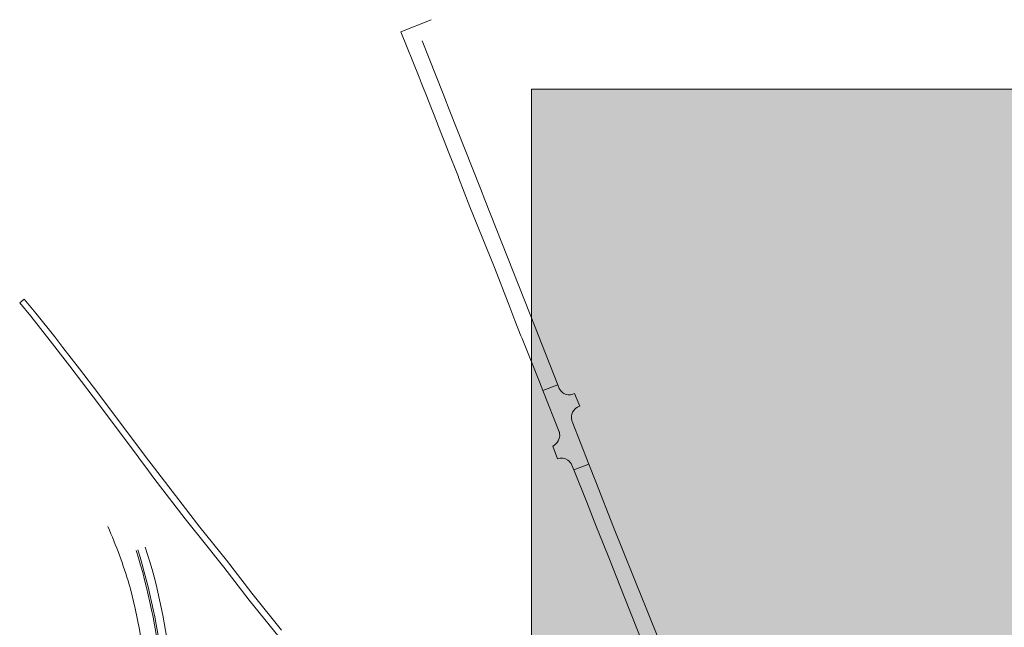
# Model space of a CAD drawing. Header units: metres. Extents: x 152391 to 157968, y 462336 to 467280.
# Tile 540 of 656: x 157131.85 to 157136.16, y 462621.77 to 462624.43. Entities that reach past the tile are written whole.
import ezdxf

# ---------------------------------------------------------------- set-up
doc = ezdxf.new("R2010")
doc.units = ezdxf.units.M
doc.header["$LTSCALE"] = 0.75
for name, color, linetype, lineweight in [('B-WE-VH-VERHARDING_ASFALT-GV', 251, 'Continuous', 18), ('B-WE-VH-VERHARDING_BETON-GV', 251, 'Continuous', 18), ('X-XX-AL-TEKENBLAD_VIEWPORT-V', 253, 'Continuous', 18)]:
    doc.layers.add(name, color=color, linetype=linetype, lineweight=lineweight)

msp = doc.modelspace()

# ---------------------------------------------------------------- hatches: boundary and pattern name
at = {"layer": 'X-XX-AL-TEKENBLAD_VIEWPORT-V', "transparency": 33554559}
h = msp.add_hatch(color=134, dxfattribs=at)
h.dxf.hatch_style = 1
h.paths.add_polyline_path([(157140.2395, 462624.1286), (157137.1645, 462624.1286), (157135.5895, 462624.1286), (157134.0895, 462624.1286), (157134.0895, 462621.9761), (157134.0895, 462619.8236), (157135.5895, 462619.8236), (157137.1645, 462619.8236), (157138.7395, 462619.8236), (157138.7395, 462620.7187), (157140.2395, 462620.7187)])

# ---------------------------------------------------------------- linework, layer by layer
at = {"layer": 'B-WE-VH-VERHARDING_ASFALT-GV'}
for points in [[(157133.6497, 462624.433), (157133.5175, 462624.3803), (157133.5968, 462624.1809), (157133.6058, 462624.1585), (157133.633, 462624.0895), (157133.6349, 462624.0849), (157133.6756, 462623.9819), (157133.6793, 462623.9726), (157133.7198, 462623.8701), (157133.7218, 462623.8651), (157133.769, 462623.7458), (157133.7699, 462623.743), (157133.8196, 462623.6149), (157133.9269, 462623.3488), (157133.9873, 462623.1944), (157133.9895, 462623.1875), (157133.9896, 462623.1867), (157134.0163, 462623.1174), (157134.0418, 462623.0501), (157134.0423, 462623.0496)], [(157134.0484, 462623.0386), (157134.1241, 462622.8492), (157134.1391, 462622.8112), (157134.2043, 462622.8361), (157134.0831, 462623.1431), (157133.8852, 462623.6446), (157133.8654, 462623.6945), (157133.729, 462624.0396), (157133.7091, 462624.0899), (157133.7018, 462624.1085), (157133.6101, 462624.3404)], [(157132.9951, 462621.7627), (157132.8645, 462621.9247), (157132.7531, 462622.0685), (157132.6374, 462622.2129), (157132.637, 462622.2129), (157132.4381, 462622.471), (157132.3996, 462622.5222), (157132.1899, 462622.8012), (157132.1109, 462622.9055), (157132.0379, 462622.9982), (157132.0018, 462623.0448), (157131.9191, 462623.1497), (157131.8677, 462623.2106), (157131.8485, 462623.1944), (157131.8971, 462623.1356), (157131.9812, 462623.0286), (157132.0577, 462622.9303), (157132.0673, 462622.9178), (157132.1698, 462622.783), (157132.3593, 462622.5314), (157132.378, 462622.506), (157132.4004, 462622.4757), (157132.4362, 462622.4272), (157132.5732, 462622.2495), (157132.602, 462622.2129), (157132.6378, 462622.1674), (157132.7423, 462622.0373), (157132.8537, 462621.8934), (157132.9843, 462621.7314)], [(157134.2106, 462622.8202), (157134.2043, 462622.8361), (157134.1391, 462622.8112), (157134.2106, 462622.63), (157134.2109, 462622.6291)], [(157134.296, 462622.7407), (157134.3003, 462622.7424), (157134.2777, 462622.7975), (157134.2702, 462622.7945)], [(157134.2743, 462622.4634), (157134.3404, 462622.4886), (157134.2673, 462622.6744)], [(157134.1825, 462622.5676), (157134.2029, 462622.5113)], [(157134.2658, 462622.4843), (157134.2743, 462622.4634)], [(157132.3276, 462621.9619), (157132.3288, 462621.9577), (157132.3332, 462621.9427), (157132.3546, 462621.8576), (157132.3726, 462621.7646), (157132.3878, 462621.6708)]]:
    msp.add_lwpolyline(points, dxfattribs=at)
at = {"layer": 'B-WE-VH-VERHARDING_ASFALT-GV', "color": 1, "flags": 128}
msp.add_lwpolyline([(157140.2395, 462624.1286), (157137.1645, 462624.1286), (157135.5895, 462624.1286), (157134.0895, 462624.1286), (157134.0895, 462621.9761), (157134.0895, 462619.8236), (157135.5895, 462619.8236), (157137.1645, 462619.8236), (157138.7395, 462619.8236), (157138.7395, 462620.7187), (157140.2395, 462620.7187)], close=True, dxfattribs=at)
at = {"layer": 'B-WE-VH-VERHARDING_ASFALT-GV'}
for points in [[(157134.0423, 462623.0496, -0.04568), (157134.0484, 462623.0386)], [(157134.2487, 462622.7921, -0.265192), (157134.2106, 462622.8202)], [(157134.2702, 462622.7945, -0.114701), (157134.2487, 462622.7921)], [(157134.2736, 462622.7234, -0.140634), (157134.296, 462622.7407)], [(157134.2638, 462622.6903, -0.174076), (157134.2736, 462622.7234)], [(157134.2673, 462622.6744, -0.08066), (157134.2638, 462622.6903)], [(157134.212, 462622.6216, -0.307878), (157134.1825, 462622.5676)], [(157134.2109, 462622.6291, -0.056448), (157134.212, 462622.6216)], [(157134.2029, 462622.5113, -0.250693), (157134.2483, 462622.5059)], [(157134.2483, 462622.5059, -0.150914), (157134.2658, 462622.4843)], [(157132.2346, 462622.2153, -0.030427), (157132.3276, 462621.9619)], [(157132.5098, 462621.5918, 0.052166), (157132.3984, 462622.126)], [(157132.4661, 462621.5869, 0.051558), (157132.3585, 462622.1104)], [(157132.3653, 462622.1132, -0.050943), (157132.4741, 462621.5878)]]:
    msp.add_lwpolyline(points, format="xyb", dxfattribs=at)
msp.add_lwpolyline([(157134.2743, 462622.4634), (157134.3314, 462622.3227), (157134.3736, 462622.2129), (157134.3831, 462622.1882), (157134.4271, 462622.0806), (157134.4947, 462621.9088), (157134.5861, 462621.678), (157134.6524, 462621.7039), (157134.6456, 462621.721), (157134.6456, 462621.721), (157134.6138, 462621.8006), (157134.582, 462621.8803), (157134.5805, 462621.8836), (157134.4474, 462622.2129), (157134.3709, 462622.4112), (157134.3404, 462622.4886)], close=True, dxfattribs=at)
at = {"layer": 'B-WE-VH-VERHARDING_BETON-GV'}
for points in [[(157132.3585, 462622.1104, -0.051558), (157132.4661, 462621.5869)], [(157132.4741, 462621.5878, 0.050943), (157132.3653, 462622.1132)]]:
    msp.add_lwpolyline(points, format="xyb", dxfattribs=at)

doc.saveas('drawing.dxf')
